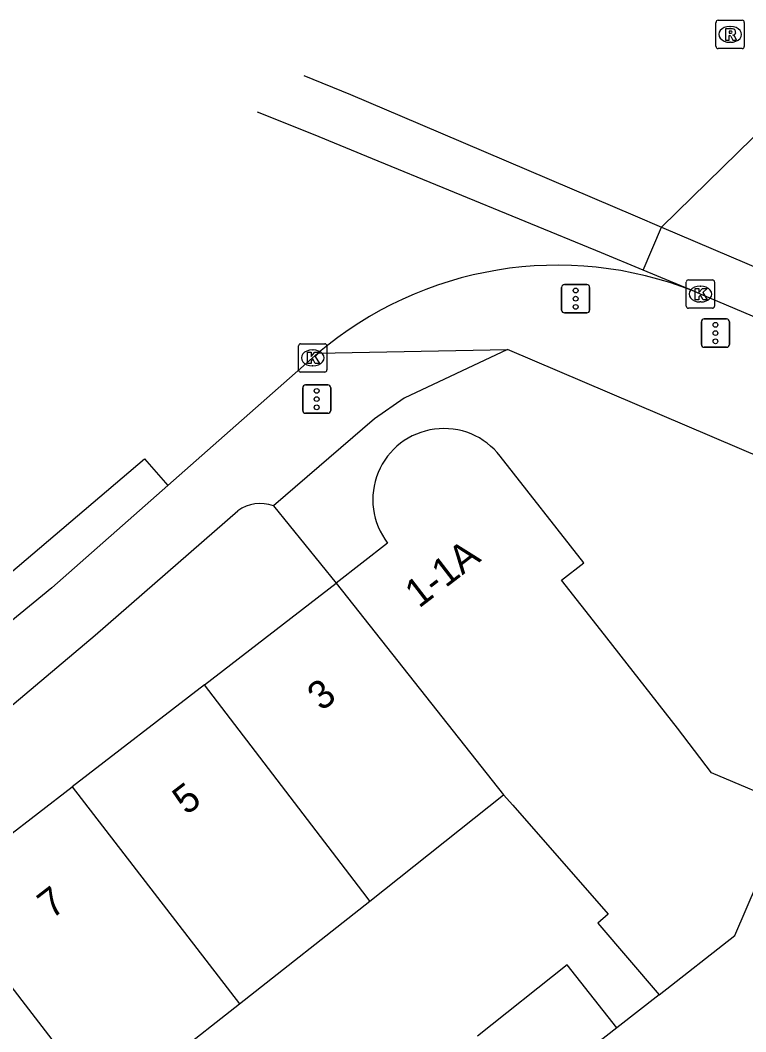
# Model space of a CAD drawing. Extents: x 162074 to 163034, y 381824 to 382557.
# Drawn here: x 162366.61 to 162392.25, y 382521 to 382556.76 of the extents above; entities that cross this region are included whole.
import ezdxf

# ---------------------------------------------------------------- set-up
doc = ezdxf.new("R2010")
doc.units = 0
for name, color, linetype in [('IMGEO_Fietspad_gesloten', 7, 'Continuous'), ('IMGEO_Kolk', 7, 'Continuous'), ('IMGEO_Pand', 7, 'Continuous'), ('IMGEO_Pand_nummerreeks', 7, 'Continuous'), ('IMGEO_Parkeervlak_open', 7, 'Continuous'), ('IMGEO_Rijbaan_lokaal_gesloten', 7, 'Continuous'), ('IMGEO_Rioolput', 7, 'Continuous'), ('IMGEO_Verkeersregelinstallatiepaal', 7, 'Continuous'), ('IMGEO_Voetpad_open', 7, 'Continuous')]:
    doc.layers.add(name, color=color, linetype=linetype)

msp = doc.modelspace()

# ---------------------------------------------------------------- linework, layer by layer
at = {"layer": 'IMGEO_Fietspad_gesloten'}
msp.add_lwpolyline([(162396.172, 382544.74), (162390.652, 382547.077), (162390.424, 382547.177)], dxfattribs=at)
at = {"layer": 'IMGEO_Kolk'}
for p, q in [((162390.15, 382546.651), (162390.15, 382547.503)), ((162390.225, 382547.577), (162391.077, 382547.577)), ((162391.151, 382547.503), (162391.151, 382546.651)), ((162390.638, 382547.357), (162390.663, 382547.357)), ((162390.661, 382546.797), (162390.636, 382546.797)), ((162391.077, 382546.577), (162390.225, 382546.577)), ((162376.521, 382545.32), (162377.373, 382545.32)), ((162376.446, 382544.394), (162376.446, 382545.246)), ((162376.934, 382545.1), (162376.959, 382545.1)), ((162377.447, 382545.246), (162377.447, 382544.394)), ((162377.373, 382544.32), (162376.521, 382544.32)), ((162376.957, 382544.54), (162376.932, 382544.54))]:
    msp.add_line(p, q, dxfattribs=at)
for points in [[(162390.15, 382546.651), (162390.15, 382547.503)], [(162390.225, 382547.577), (162391.077, 382547.577)], [(162391.151, 382547.503), (162391.151, 382546.651)], [(162390.471, 382547.277), (162390.594, 382547.277), (162390.594, 382547.126), (162390.724, 382547.277), (162390.888, 382547.277), (162390.742, 382547.126), (162390.895, 382546.877), (162390.743, 382546.877), (162390.658, 382547.041), (162390.594, 382546.974), (162390.594, 382546.877), (162390.471, 382546.877), (162390.471, 382547.277)], [(162391.077, 382546.577), (162390.225, 382546.577)], [(162376.521, 382545.32), (162377.373, 382545.32)], [(162376.446, 382544.394), (162376.446, 382545.246)], [(162376.767, 382545.02), (162376.89, 382545.02), (162376.89, 382544.869), (162377.02, 382545.02), (162377.184, 382545.02), (162377.038, 382544.869), (162377.191, 382544.62), (162377.039, 382544.62), (162376.954, 382544.784), (162376.89, 382544.717), (162376.89, 382544.62), (162376.767, 382544.62), (162376.767, 382545.02)], [(162377.447, 382545.246), (162377.447, 382544.394)], [(162377.373, 382544.32), (162376.521, 382544.32)]]:
    msp.add_lwpolyline(points, dxfattribs=at)
for centre, start, end in [((162390.227, 382547.501), 91.552, 178.448), ((162390.227, 382547.501), 91.552, 178.448), ((162391.075, 382547.501), 1.552, 88.448), ((162391.075, 382547.501), 1.552, 88.448), ((162390.227, 382546.653), 181.552, 268.448), ((162390.227, 382546.653), 181.552, 268.448), ((162391.075, 382546.653), 271.552, 358.448), ((162391.075, 382546.653), 271.552, 358.448), ((162376.523, 382545.244), 91.552, 178.448), ((162376.523, 382545.244), 91.552, 178.448), ((162377.371, 382545.244), 1.552, 88.448), ((162377.371, 382545.244), 1.552, 88.448), ((162376.523, 382544.396), 181.552, 268.448), ((162376.523, 382544.396), 181.552, 268.448), ((162377.371, 382544.396), 271.552, 358.448), ((162377.371, 382544.396), 271.552, 358.448)]:
    msp.add_arc(centre, 0.0765, start, end, dxfattribs=at)
for centre, major_axis, ratio, start_param, end_param in [((162390.637, 382547.077), (-0.387, 0.002), 0.722429, 4.712389, 7.853982), ((162390.662, 382547.077), (-0.39, 0.002), 0.717154, 1.570796, 4.712389), ((162376.933, 382544.82), (-0.387, 0.002), 0.722429, 4.712389, 7.853982), ((162376.958, 382544.82), (-0.39, 0.002), 0.717154, 1.570796, 4.712389)]:
    msp.add_ellipse(centre, major_axis=major_axis, ratio=ratio, start_param=start_param, end_param=end_param, dxfattribs=at)
at = {"layer": 'IMGEO_Pand'}
for points in [[(162393.833, 382528.975), (162391.042, 382530.146), (162389.838, 382531.731), (162387.132, 382535.191), (162385.746, 382536.964), (162386.534, 382537.58), (162383.578, 382541.341)], [(162379.594, 382538.274), (162377.78, 382536.852)], [(162373.12, 382533.26), (162377.78, 382536.852)], [(162377.78, 382536.852), (162383.693, 382529.374)], [(162373.12, 382533.26), (162368.445, 382529.655)], [(162378.969, 382525.61), (162378.869, 382525.741), (162373.12, 382533.26)], [(162363.669, 382525.973), (162368.445, 382529.655)], [(162368.445, 382529.655), (162374.359, 382521.985)], [(162378.969, 382525.61), (162383.693, 382529.374)], [(162383.693, 382529.374), (162384.016, 382529.006), (162387.393, 382525.154), (162387.022, 382524.835), (162389.19, 382522.297)], [(162389.19, 382522.297), (162391.873, 382524.4), (162393.833, 382528.975)], [(162363.669, 382525.973), (162369.492, 382518.423), (162369.619, 382518.258)], [(162374.359, 382521.985), (162378.969, 382525.61)], [(162387.7, 382521.135), (162385.938, 382523.365), (162382.769, 382520.84)], [(162369.619, 382518.258), (162374.359, 382521.985)], [(162387.7, 382521.135), (162384.517, 382518.646)]]:
    msp.add_lwpolyline(points, dxfattribs=at)
msp.add_arc((162381.585, 382539.809), 2.514, 37.5422, 217.6381, dxfattribs=at)
at = {"layer": 'IMGEO_Parkeervlak_open'}
msp.add_lwpolyline([(162375.557, 382539.591), (162377.78, 382536.852)], dxfattribs=at)
at = {"layer": 'IMGEO_Rijbaan_lokaal_gesloten'}
for points in [[(162376.631, 382554.798), (162378.282, 382554.129), (162380.741, 382553.081), (162388.344, 382549.843), (162389.28, 382549.444)], [(162388.63, 382547.92), (162387.156, 382548.53), (162379.056, 382551.861), (162376.977, 382552.716), (162374.994, 382553.502)], [(162389.28, 382549.444), (162393.046, 382553.133)], [(162388.63, 382547.92), (162389.28, 382549.444)], [(162389.28, 382549.444), (162400.701, 382544.578), (162428.379, 382532.911), (162449.428, 382523.464), (162461.716, 382518.341), (162462.251, 382518.093)], [(162390.424, 382547.177), (162388.63, 382547.92)], [(162371.827, 382540.31), (162377.131, 382544.985)], [(162332.149, 382511.62), (162331.478, 382512.61), (162334.842, 382514.552), (162348.294, 382523.168), (162356.195, 382528.794), (162363.882, 382535.202), (162371, 382541.255), (162371.827, 382540.31)], [(162371.827, 382540.31), (162367.724, 382536.694), (162362.909, 382532.741)]]:
    msp.add_lwpolyline(points, dxfattribs=at)
msp.add_arc((162385.603, 382535.01), 13.087, 68.3842, 130.3433, dxfattribs=at)
at = {"layer": 'IMGEO_Rioolput'}
for p, q in [((162391.277, 382556.757), (162392.129, 382556.757)), ((162391.202, 382555.831), (162391.202, 382556.683)), ((162391.69, 382556.537), (162391.715, 382556.537)), ((162392.203, 382556.683), (162392.203, 382555.831)), ((162392.129, 382555.757), (162391.277, 382555.757)), ((162391.713, 382555.977), (162391.688, 382555.977))]:
    msp.add_line(p, q, dxfattribs=at)
for points in [[(162391.277, 382556.757), (162392.129, 382556.757)], [(162391.202, 382555.831), (162391.202, 382556.683)], [(162391.791, 382556.455), (162391.539, 382556.457), (162391.539, 382556.057)], [(162391.717, 382556.376), (162391.663, 382556.376), (162391.663, 382556.295)], [(162392.203, 382556.683), (162392.203, 382555.831)], [(162391.539, 382556.057), (162391.663, 382556.057), (162391.663, 382556.219), (162391.674, 382556.219)], [(162391.663, 382556.295), (162391.715, 382556.295)], [(162391.721, 382556.19), (162391.792, 382556.057), (162391.932, 382556.057), (162391.867, 382556.183)], [(162392.129, 382555.757), (162391.277, 382555.757)]]:
    msp.add_lwpolyline(points, dxfattribs=at)
for centre, radius, start, end in [((162391.279, 382556.681), 0.0765, 91.552, 178.448), ((162391.279, 382556.681), 0.0765, 91.552, 178.448), ((162392.127, 382556.681), 0.0765, 1.552, 88.448), ((162392.127, 382556.681), 0.0765, 1.552, 88.448), ((162391.723, 382556.28), 0.0964, 77.0061, 93.1865), ((162391.737, 382556.337), 0.0378, 276.6634, 79.6772), ((162391.79, 382556.345), 0.109, 350.3612, 89.416), ((162391.673, 382556.166), 0.0533, 26.0293, 88.6989), ((162391.699, 382556.484), 0.19, 274.7715, 282.9687), ((162391.788, 382556.345), 0.112, 277.5842, 350.9817), ((162391.772, 382556.13), 0.108, 29.5134, 73.7905), ((162391.279, 382555.833), 0.0765, 181.552, 268.448), ((162391.279, 382555.833), 0.0765, 181.552, 268.448), ((162392.127, 382555.833), 0.0765, 271.552, 358.448), ((162392.127, 382555.833), 0.0765, 271.552, 358.448)]:
    msp.add_arc(centre, radius, start, end, dxfattribs=at)
for centre, major_axis, ratio, start_param, end_param in [((162391.689, 382556.257), (-0.387, 0.002), 0.722429, 4.712389, 7.853982), ((162391.714, 382556.257), (-0.39, 0.002), 0.717154, 1.570796, 4.712389)]:
    msp.add_ellipse(centre, major_axis=major_axis, ratio=ratio, start_param=start_param, end_param=end_param, dxfattribs=at)
at = {"layer": 'IMGEO_Verkeersregelinstallatiepaal'}
for p, q in [((162385.846, 382547.412), (162386.636, 382547.412)), ((162386.636, 382547.412), (162385.846, 382547.412)), ((162385.746, 382546.512), (162385.746, 382547.312)), ((162385.746, 382547.312), (162385.746, 382546.512)), ((162386.736, 382547.312), (162386.736, 382546.512)), ((162386.736, 382546.512), (162386.736, 382547.312)), ((162386.636, 382546.412), (162385.846, 382546.412)), ((162385.846, 382546.412), (162386.636, 382546.412)), ((162390.687, 382545.297), (162390.687, 382546.097)), ((162390.687, 382546.097), (162390.687, 382545.297)), ((162390.787, 382546.197), (162391.577, 382546.197)), ((162391.577, 382546.197), (162390.787, 382546.197)), ((162391.677, 382546.097), (162391.677, 382545.297)), ((162391.677, 382545.297), (162391.677, 382546.097)), ((162391.577, 382545.197), (162390.787, 382545.197)), ((162390.787, 382545.197), (162391.577, 382545.197)), ((162376.693, 382543.863), (162377.483, 382543.863)), ((162377.483, 382543.863), (162376.693, 382543.863)), ((162376.593, 382542.963), (162376.593, 382543.763)), ((162376.593, 382543.763), (162376.593, 382542.963)), ((162377.583, 382543.763), (162377.583, 382542.963)), ((162377.583, 382542.963), (162377.583, 382543.763)), ((162377.483, 382542.863), (162376.693, 382542.863)), ((162376.693, 382542.863), (162377.483, 382542.863))]:
    msp.add_line(p, q, dxfattribs=at)
for centre in [(162386.241, 382547.202), (162386.241, 382546.912), (162386.241, 382546.622), (162391.182, 382545.987), (162391.182, 382545.697), (162391.182, 382545.407), (162377.088, 382543.653), (162377.088, 382543.363), (162377.088, 382543.073)]:
    msp.add_circle(centre, 0.085, dxfattribs=at)
for centre, start, end in [((162385.846, 382547.312), 90, 180), ((162385.846, 382547.312), 90, 180), ((162386.636, 382547.312), 0, 90), ((162386.636, 382547.312), 360, 90), ((162385.846, 382546.512), 180, 270), ((162385.846, 382546.512), 180, 270), ((162386.636, 382546.512), 270, 0), ((162386.636, 382546.512), 270, 0), ((162390.787, 382546.097), 90, 180), ((162390.787, 382546.097), 90, 180), ((162391.577, 382546.097), 0, 90), ((162391.577, 382546.097), 360, 90), ((162390.787, 382545.297), 180, 270), ((162390.787, 382545.297), 180, 270), ((162391.577, 382545.297), 270, 0), ((162391.577, 382545.297), 270, 0), ((162376.693, 382543.763), 90, 180), ((162376.693, 382543.763), 90, 180), ((162377.483, 382543.763), 0, 90), ((162377.483, 382543.763), 360, 90), ((162376.693, 382542.963), 180, 270), ((162376.693, 382542.963), 180, 270), ((162377.483, 382542.963), 270, 0), ((162377.483, 382542.963), 270, 0)]:
    msp.add_arc(centre, 0.1, start, end, dxfattribs=at)
at = {"layer": 'IMGEO_Voetpad_open'}
for points in [[(162383.831, 382545.112), (162380.177, 382543.395), (162379.136, 382542.671), (162375.557, 382539.591)], [(162377.131, 382544.985), (162383.831, 382545.112)], [(162401.834, 382537.213), (162401.922, 382537.401), (162383.831, 382545.112)], [(162364.654, 382531.14), (162369.257, 382535.013), (162374.299, 382539.417)], [(162389.19, 382522.297), (162387.7, 382521.135)]]:
    msp.add_lwpolyline(points, dxfattribs=at)
msp.add_arc((162375.1, 382538.261), 1.407, 71.0429, 124.7068, dxfattribs=at)

# ---------------------------------------------------------------- texts
at = {"layer": 'IMGEO_Pand_nummerreeks'}
for s, rotation, p in [('1-1A', 37.6204, (162380.703, 382535.948)), ('3', 37.6276, (162377.256, 382532.307)), ('5', 37.6276, (162372.488, 382528.631)), ('7', 37.6276, (162367.72, 382524.956))]:
    msp.add_text(s, height=1, rotation=rotation, dxfattribs=at).set_placement(p)

doc.saveas('drawing.dxf')
